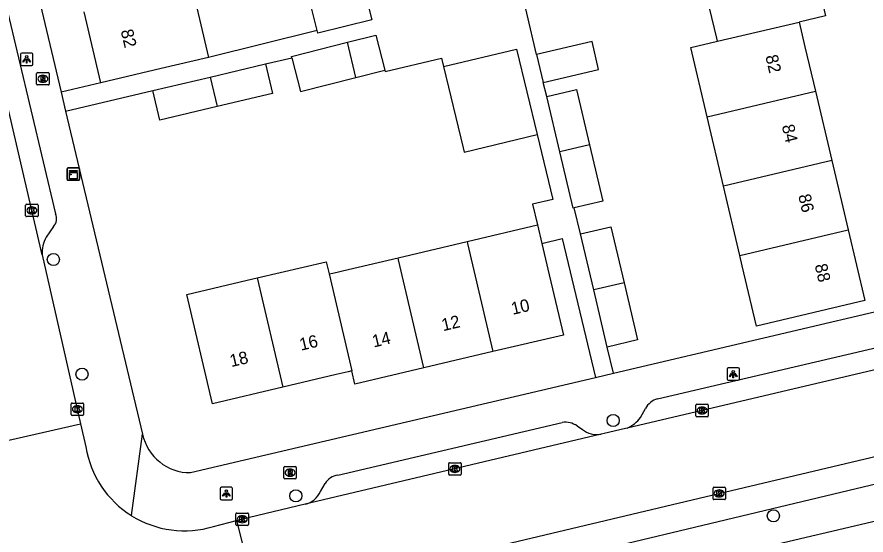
# Model space of a CAD drawing. Extents: x 158038 to 159242, y 380133 to 381214.
# Drawn here: x 158791.9 to 158860.4, y 380936.2 to 380978 of the extents above; entities that cross this region are included whole.
import ezdxf

# ---------------------------------------------------------------- set-up
doc = ezdxf.new("R2010")
doc.units = 0
for name, color, linetype in [('IMGEO_Boom', 7, 'Continuous'), ('IMGEO_Kast', 7, 'Continuous'), ('IMGEO_Kolk', 7, 'Continuous'), ('IMGEO_Lichtpunt', 7, 'Continuous'), ('IMGEO_Pand', 7, 'Continuous'), ('IMGEO_Pand_nummerreeks', 7, 'Continuous'), ('IMGEO_Rijbaan_lokaal_gesloten', 7, 'Continuous'), ('IMGEO_Rijbaan_lokaal_open', 7, 'Continuous'), ('IMGEO_Rioolput', 7, 'Continuous'), ('IMGEO_Voetpad_open', 7, 'Continuous')]:
    doc.layers.add(name, color=color, linetype=linetype)

msp = doc.modelspace()

# ---------------------------------------------------------------- linework, layer by layer
at = {"layer": 'IMGEO_Boom'}
for centre in [(158794.868, 380958.458), (158797.178, 380949.207), (158840.008, 380945.478), (158814.413, 380939.408), (158852.923, 380937.79)]:
    msp.add_circle(centre, 0.489, dxfattribs=at)
at = {"layer": 'IMGEO_Kast'}
for p, q in [((158795.983, 380964.913), (158795.983, 380965.754)), ((158795.983, 380965.754), (158795.983, 380964.913)), ((158796.058, 380965.838), (158796.899, 380965.838)), ((158796.899, 380965.838), (158796.058, 380965.838)), ((158796.983, 380965.763), (158796.983, 380964.922)), ((158796.983, 380964.922), (158796.983, 380965.763)), ((158796.908, 380964.838), (158796.067, 380964.838)), ((158796.067, 380964.838), (158796.908, 380964.838))]:
    msp.add_line(p, q, dxfattribs=at)
for points in [[(158796.178, 380965.628), (158796.778, 380965.628), (158796.778, 380965.543), (158796.178, 380965.543), (158796.178, 380965.628)], [(158796.178, 380965.453), (158796.778, 380965.453), (158796.778, 380964.964), (158796.178, 380964.964), (158796.178, 380965.453)]]:
    msp.add_lwpolyline(points, dxfattribs=at)
msp.add_circle((158796.262, 380965.302), 0.0377, dxfattribs=at)
for centre, start, end in [((158796.061, 380965.76), 92.4484, 184.28452), ((158796.061, 380965.76), 92.4484, 184.28452), ((158796.905, 380965.76), 2.4484, 94.28452), ((158796.905, 380965.76), 2.4484, 94.28452), ((158796.061, 380964.916), 182.4484, 274.28452), ((158796.061, 380964.916), 182.4484, 274.28452), ((158796.905, 380964.916), 272.4484, 4.28452), ((158796.905, 380964.916), 272.4484, 4.28452)]:
    msp.add_arc(centre, 0.0779, start, end, dxfattribs=at)
at = {"layer": 'IMGEO_Kolk'}
for p, q in [((158792.632, 380961.982), (158792.632, 380962.834)), ((158792.707, 380962.908), (158793.559, 380962.908)), ((158793.12, 380962.688), (158793.145, 380962.688)), ((158793.633, 380962.834), (158793.633, 380961.982)), ((158793.143, 380962.128), (158793.118, 380962.128)), ((158793.559, 380961.908), (158792.707, 380961.908)), ((158796.376, 380946.882), (158797.228, 380946.882)), ((158796.301, 380945.956), (158796.301, 380946.808)), ((158796.789, 380946.662), (158796.814, 380946.662)), ((158797.302, 380946.808), (158797.302, 380945.956)), ((158846.673, 380945.856), (158846.673, 380946.708)), ((158846.748, 380946.782), (158847.6, 380946.782)), ((158847.161, 380946.562), (158847.186, 380946.562)), ((158847.674, 380946.708), (158847.674, 380945.856)), ((158797.228, 380945.882), (158796.376, 380945.882)), ((158796.812, 380946.102), (158796.787, 380946.102)), ((158847.6, 380945.782), (158846.748, 380945.782)), ((158847.184, 380946.002), (158847.159, 380946.002)), ((158826.741, 380941.146), (158826.741, 380941.998)), ((158826.816, 380942.072), (158827.668, 380942.072)), ((158827.229, 380941.852), (158827.254, 380941.852)), ((158827.742, 380941.998), (158827.742, 380941.146)), ((158827.668, 380941.072), (158826.816, 380941.072)), ((158827.252, 380941.292), (158827.227, 380941.292)), ((158848.13, 380940.098), (158848.982, 380940.098)), ((158848.055, 380939.172), (158848.055, 380940.024)), ((158848.543, 380939.878), (158848.568, 380939.878)), ((158849.056, 380940.024), (158849.056, 380939.172)), ((158848.982, 380939.098), (158848.13, 380939.098)), ((158848.566, 380939.318), (158848.541, 380939.318)), ((158809.666, 380938.015), (158810.518, 380938.015)), ((158809.591, 380937.089), (158809.591, 380937.941)), ((158810.079, 380937.795), (158810.104, 380937.795)), ((158810.592, 380937.941), (158810.592, 380937.089)), ((158810.518, 380937.015), (158809.666, 380937.015)), ((158810.102, 380937.235), (158810.077, 380937.235))]:
    msp.add_line(p, q, dxfattribs=at)
for points in [[(158792.632, 380961.982), (158792.632, 380962.834)], [(158792.707, 380962.908), (158793.559, 380962.908)], [(158793.633, 380962.834), (158793.633, 380961.982)], [(158792.953, 380962.608), (158793.076, 380962.608), (158793.076, 380962.457), (158793.206, 380962.608), (158793.37, 380962.608), (158793.224, 380962.457), (158793.377, 380962.208), (158793.225, 380962.208), (158793.14, 380962.372), (158793.076, 380962.305), (158793.076, 380962.208), (158792.953, 380962.208), (158792.953, 380962.608)], [(158793.559, 380961.908), (158792.707, 380961.908)], [(158796.376, 380946.882), (158797.228, 380946.882)], [(158796.301, 380945.956), (158796.301, 380946.808)], [(158796.622, 380946.582), (158796.745, 380946.582), (158796.745, 380946.431), (158796.875, 380946.582), (158797.039, 380946.582), (158796.893, 380946.431), (158797.046, 380946.182), (158796.894, 380946.182), (158796.809, 380946.346), (158796.745, 380946.279), (158796.745, 380946.182), (158796.622, 380946.182), (158796.622, 380946.582)], [(158797.302, 380946.808), (158797.302, 380945.956)], [(158846.673, 380945.856), (158846.673, 380946.708)], [(158846.748, 380946.782), (158847.6, 380946.782)], [(158846.994, 380946.482), (158847.117, 380946.482), (158847.117, 380946.331), (158847.247, 380946.482), (158847.411, 380946.482), (158847.265, 380946.331), (158847.418, 380946.082), (158847.266, 380946.082), (158847.181, 380946.246), (158847.117, 380946.179), (158847.117, 380946.082), (158846.994, 380946.082), (158846.994, 380946.482)], [(158847.674, 380946.708), (158847.674, 380945.856)], [(158797.228, 380945.882), (158796.376, 380945.882)], [(158847.6, 380945.782), (158846.748, 380945.782)], [(158826.741, 380941.146), (158826.741, 380941.998)], [(158826.816, 380942.072), (158827.668, 380942.072)], [(158827.062, 380941.772), (158827.185, 380941.772), (158827.185, 380941.621), (158827.315, 380941.772), (158827.479, 380941.772), (158827.333, 380941.621), (158827.486, 380941.372), (158827.334, 380941.372), (158827.249, 380941.536), (158827.185, 380941.469), (158827.185, 380941.372), (158827.062, 380941.372), (158827.062, 380941.772)], [(158827.742, 380941.998), (158827.742, 380941.146)], [(158827.668, 380941.072), (158826.816, 380941.072)], [(158848.13, 380940.098), (158848.982, 380940.098)], [(158848.055, 380939.172), (158848.055, 380940.024)], [(158848.376, 380939.798), (158848.499, 380939.798), (158848.499, 380939.647), (158848.629, 380939.798), (158848.793, 380939.798), (158848.647, 380939.647), (158848.8, 380939.398), (158848.648, 380939.398), (158848.563, 380939.562), (158848.499, 380939.495), (158848.499, 380939.398), (158848.376, 380939.398), (158848.376, 380939.798)], [(158849.056, 380940.024), (158849.056, 380939.172)], [(158848.982, 380939.098), (158848.13, 380939.098)], [(158809.666, 380938.015), (158810.518, 380938.015)], [(158809.591, 380937.089), (158809.591, 380937.941)], [(158809.912, 380937.715), (158810.035, 380937.715), (158810.035, 380937.564), (158810.165, 380937.715), (158810.329, 380937.715), (158810.183, 380937.564), (158810.336, 380937.315), (158810.184, 380937.315), (158810.099, 380937.479), (158810.035, 380937.412), (158810.035, 380937.315), (158809.912, 380937.315), (158809.912, 380937.715)], [(158810.592, 380937.941), (158810.592, 380937.089)], [(158810.518, 380937.015), (158809.666, 380937.015)]]:
    msp.add_lwpolyline(points, dxfattribs=at)
for centre, start, end in [((158792.709, 380962.832), 91.55205, 178.44795), ((158792.709, 380962.832), 91.55205, 178.44795), ((158793.557, 380962.832), 1.55205, 88.44795), ((158793.557, 380962.832), 1.55205, 88.44795), ((158792.709, 380961.984), 181.55205, 268.44795), ((158792.709, 380961.984), 181.55205, 268.44795), ((158793.557, 380961.984), 271.55205, 358.44795), ((158793.557, 380961.984), 271.55205, 358.44795), ((158796.378, 380946.806), 91.55205, 178.44795), ((158796.378, 380946.806), 91.55205, 178.44795), ((158797.226, 380946.806), 1.55205, 88.44795), ((158797.226, 380946.806), 1.55205, 88.44795), ((158846.75, 380946.706), 91.55205, 178.44795), ((158846.75, 380946.706), 91.55205, 178.44795), ((158847.598, 380946.706), 1.55205, 88.44795), ((158847.598, 380946.706), 1.55205, 88.44795), ((158796.378, 380945.958), 181.55205, 268.44795), ((158796.378, 380945.958), 181.55205, 268.44795), ((158797.226, 380945.958), 271.55205, 358.44795), ((158797.226, 380945.958), 271.55205, 358.44795), ((158846.75, 380945.858), 181.55205, 268.44795), ((158846.75, 380945.858), 181.55205, 268.44795), ((158847.598, 380945.858), 271.55205, 358.44795), ((158847.598, 380945.858), 271.55205, 358.44795), ((158826.818, 380941.996), 91.55205, 178.44795), ((158826.818, 380941.996), 91.55205, 178.44795), ((158827.666, 380941.996), 1.55205, 88.44795), ((158827.666, 380941.996), 1.55205, 88.44795), ((158826.818, 380941.148), 181.55205, 268.44795), ((158826.818, 380941.148), 181.55205, 268.44795), ((158827.666, 380941.148), 271.55205, 358.44795), ((158827.666, 380941.148), 271.55205, 358.44795), ((158848.132, 380940.022), 91.55205, 178.44795), ((158848.132, 380940.022), 91.55205, 178.44795), ((158848.98, 380940.022), 1.55205, 88.44795), ((158848.98, 380940.022), 1.55205, 88.44795), ((158848.132, 380939.174), 181.55205, 268.44795), ((158848.132, 380939.174), 181.55205, 268.44795), ((158848.98, 380939.174), 271.55205, 358.44795), ((158848.98, 380939.174), 271.55205, 358.44795), ((158809.668, 380937.939), 91.55205, 178.44795), ((158809.668, 380937.939), 91.55205, 178.44795), ((158810.516, 380937.939), 1.55205, 88.44795), ((158810.516, 380937.939), 1.55205, 88.44795), ((158809.668, 380937.091), 181.55205, 268.44795), ((158809.668, 380937.091), 181.55205, 268.44795), ((158810.516, 380937.091), 271.55205, 358.44795), ((158810.516, 380937.091), 271.55205, 358.44795)]:
    msp.add_arc(centre, 0.0765, start, end, dxfattribs=at)
for centre, major_axis, ratio, start_param, end_param in [((158793.119, 380962.408), (-0.387, 0.002), 0.722429, 4.712389, 7.853982), ((158793.144, 380962.408), (-0.39, 0.002), 0.717154, 1.570796, 4.712389), ((158796.788, 380946.382), (-0.387, 0.002), 0.722429, 4.712389, 7.853982), ((158796.813, 380946.382), (-0.39, 0.002), 0.717154, 1.570796, 4.712389), ((158847.16, 380946.282), (-0.387, 0.002), 0.722429, 4.712389, 7.853982), ((158847.185, 380946.282), (-0.39, 0.002), 0.717154, 1.570796, 4.712389), ((158827.228, 380941.572), (-0.387, 0.002), 0.722429, 4.712389, 7.853982), ((158827.253, 380941.572), (-0.39, 0.002), 0.717154, 1.570796, 4.712389), ((158848.542, 380939.598), (-0.387, 0.002), 0.722429, 4.712389, 7.853982), ((158848.567, 380939.598), (-0.39, 0.002), 0.717154, 1.570796, 4.712389), ((158810.078, 380937.515), (-0.387, 0.002), 0.722429, 4.712389, 7.853982), ((158810.103, 380937.515), (-0.39, 0.002), 0.717154, 1.570796, 4.712389)]:
    msp.add_ellipse(centre, major_axis=major_axis, ratio=ratio, start_param=start_param, end_param=end_param, dxfattribs=at)
at = {"layer": 'IMGEO_Lichtpunt'}
for p, q in [((158792.217, 380974.991), (158792.217, 380974.184)), ((158792.217, 380974.991), (158792.217, 380974.184)), ((158793.119, 380975.086), (158792.311, 380975.086)), ((158793.119, 380975.086), (158792.311, 380975.086)), ((158793.213, 380974.184), (158793.213, 380974.991)), ((158793.213, 380974.184), (158793.213, 380974.991)), ((158792.311, 380974.09), (158793.119, 380974.09)), ((158792.311, 380974.09), (158793.119, 380974.09)), ((158849.184, 380949.62), (158849.184, 380948.813)), ((158849.184, 380949.62), (158849.184, 380948.813)), ((158850.086, 380949.715), (158849.278, 380949.715)), ((158850.086, 380949.715), (158849.278, 380949.715)), ((158850.18, 380948.813), (158850.18, 380949.62)), ((158850.18, 380948.813), (158850.18, 380949.62)), ((158849.278, 380948.719), (158850.086, 380948.719)), ((158849.278, 380948.719), (158850.086, 380948.719)), ((158809.223, 380940.088), (158808.415, 380940.088)), ((158809.223, 380940.088), (158808.415, 380940.088)), ((158808.321, 380939.993), (158808.321, 380939.186)), ((158808.321, 380939.993), (158808.321, 380939.186)), ((158809.317, 380939.186), (158809.317, 380939.993)), ((158809.317, 380939.186), (158809.317, 380939.993)), ((158808.415, 380939.092), (158809.223, 380939.092)), ((158808.415, 380939.092), (158809.223, 380939.092))]:
    msp.add_line(p, q, dxfattribs=at)
for points in [[(158792.591, 380974.655), (158792.63, 380974.627), (158792.442, 380974.365), (158792.404, 380974.392), (158792.591, 380974.655)], [(158792.693, 380974.607), (158792.74, 380974.607), (158792.74, 380974.285), (158792.693, 380974.285), (158792.693, 380974.607)], [(158792.803, 380974.627), (158792.841, 380974.654), (158793.028, 380974.392), (158792.989, 380974.364), (158792.803, 380974.627)], [(158849.558, 380949.284), (158849.597, 380949.256), (158849.409, 380948.994), (158849.371, 380949.021), (158849.558, 380949.284)], [(158849.66, 380949.236), (158849.707, 380949.236), (158849.707, 380948.914), (158849.66, 380948.914), (158849.66, 380949.236)], [(158849.77, 380949.256), (158849.808, 380949.283), (158849.995, 380949.021), (158849.956, 380948.993), (158849.77, 380949.256)], [(158808.695, 380939.657), (158808.734, 380939.629), (158808.546, 380939.367), (158808.508, 380939.394), (158808.695, 380939.657)], [(158808.797, 380939.609), (158808.844, 380939.609), (158808.844, 380939.287), (158808.797, 380939.287), (158808.797, 380939.609)], [(158808.907, 380939.629), (158808.945, 380939.656), (158809.132, 380939.394), (158809.093, 380939.366), (158808.907, 380939.629)]]:
    msp.add_lwpolyline(points, dxfattribs=at)
for centre in [(158792.716, 380974.789), (158849.683, 380949.418), (158808.82, 380939.791)]:
    msp.add_circle(centre, 0.0994, dxfattribs=at)
for centre, start, end in [((158792.311, 380974.991), 90, 180), ((158792.311, 380974.991), 90, 180), ((158793.119, 380974.991), 0, 90), ((158793.119, 380974.991), 0, 90), ((158792.311, 380974.184), 180, 270), ((158792.311, 380974.184), 180, 270), ((158793.119, 380974.184), 270, 0), ((158793.119, 380974.184), 270, 360), ((158849.278, 380949.62), 90, 180), ((158849.278, 380949.62), 90, 180), ((158850.086, 380949.62), 0, 90), ((158850.086, 380949.62), 0, 90), ((158849.278, 380948.813), 180, 270), ((158849.278, 380948.813), 180, 270), ((158850.086, 380948.813), 270, 0), ((158850.086, 380948.813), 270, 360), ((158808.415, 380939.993), 90, 180), ((158808.415, 380939.993), 90, 180), ((158809.223, 380939.993), 0, 90), ((158809.223, 380939.993), 0, 90), ((158808.415, 380939.186), 180, 270), ((158808.415, 380939.186), 180, 270), ((158809.223, 380939.186), 270, 0), ((158809.223, 380939.186), 270, 360)]:
    msp.add_arc(centre, 0.0946, start, end, dxfattribs=at)
at = {"layer": 'IMGEO_Pand'}
for points in [[(158855.799, 380983.676), (158857.116, 380978.093), (158854.989, 380977.591)], [(158848.415, 380976.038), (158848.357, 380976.286), (158847.779, 380978.737), (158847.098, 380981.623)], [(158806.031, 380980.469), (158807.385, 380974.744)], [(158816.133, 380976.92), (158815.551, 380979.261), (158819.9, 380980.342)], [(158819.9, 380980.342), (158820.54, 380977.77), (158816.191, 380976.688), (158816.133, 380976.92)], [(158798.692, 380972.688), (158797.34, 380978.405)], [(158848.415, 380976.038), (158854.989, 380977.591)], [(158854.989, 380977.591), (158855.076, 380977.223), (158855.459, 380975.599), (158856.307, 380972.007)], [(158818.591, 380975.958), (158820.88, 380976.538), (158821.595, 380973.711)], [(158814.097, 380974.71), (158814.071, 380974.814), (158818.591, 380975.958)], [(158819.257, 380973.119), (158818.591, 380975.958)], [(158834.349, 380972.725), (158838.832, 380973.776), (158838.308, 380976.014), (158833.824, 380974.963)], [(158847.584, 380969.947), (158846.267, 380975.531), (158848.415, 380976.038)], [(158826.336, 380973.999), (158832.216, 380975.414), (158833.873, 380968.529)], [(158833.824, 380974.963), (158834.349, 380972.725)], [(158807.385, 380974.744), (158803.558, 380973.839), (158798.692, 380972.688)], [(158814.097, 380974.71), (158814.787, 380971.988), (158819.257, 380973.119)], [(158807.508, 380973.153), (158811.982, 380974.21)], [(158811.982, 380974.21), (158812.543, 380971.835), (158808.065, 380970.776)], [(158819.257, 380973.119), (158821.595, 380973.711)], [(158826.336, 380973.999), (158827.91, 380967.463), (158827.994, 380967.114), (158833.873, 380968.529)], [(158802.898, 380972.063), (158807.508, 380973.153)], [(158807.508, 380973.153), (158808.065, 380970.776)], [(158808.065, 380970.776), (158803.459, 380969.687), (158802.898, 380972.063)], [(158834.66, 380971.599), (158837.051, 380972.16), (158838.095, 380967.706)], [(158835.705, 380967.142), (158834.66, 380971.599)], [(158847.584, 380969.947), (158856.307, 380972.007)], [(158856.307, 380972.007), (158857.625, 380966.423)], [(158848.902, 380964.364), (158847.584, 380969.947)], [(158838.095, 380967.706), (158835.705, 380967.142)], [(158838.095, 380967.706), (158839.163, 380963.152), (158836.863, 380962.613)], [(158836.863, 380962.613), (158836.772, 380962.592), (158835.705, 380967.142)], [(158857.625, 380966.423), (158848.902, 380964.364)], [(158857.625, 380966.423), (158858.943, 380960.84)], [(158850.219, 380958.78), (158848.902, 380964.364)], [(158828.226, 380959.903), (158833.904, 380961.237)], [(158833.904, 380961.237), (158834.255, 380959.744)], [(158837.383, 380960.522), (158839.828, 380961.096), (158840.889, 380956.577)], [(158858.943, 380960.84), (158860.289, 380955.138), (158851.565, 380953.079), (158850.416, 380957.946), (158850.219, 380958.78)], [(158850.219, 380958.78), (158858.943, 380960.84)], [(158822.664, 380958.596), (158828.226, 380959.903)], [(158828.226, 380959.903), (158828.266, 380959.732), (158830.309, 380951.023)], [(158838.445, 380956), (158837.383, 380960.522)], [(158834.255, 380959.744), (158834.846, 380957.226), (158835.99, 380952.358), (158830.309, 380951.023)], [(158817.101, 380957.289), (158817.403, 380957.36), (158818.647, 380957.652), (158822.664, 380958.596)], [(158824.747, 380949.716), (158822.705, 380958.421), (158822.664, 380958.596)], [(158811.306, 380956.965), (158816.87, 380958.272), (158817.101, 380957.289)], [(158817.101, 380957.289), (158818.935, 380949.472)], [(158813.371, 380948.164), (158807.692, 380946.83), (158805.624, 380955.63), (158810.498, 380956.775), (158811.306, 380956.965)], [(158811.306, 380956.965), (158813.371, 380948.164)], [(158840.889, 380956.577), (158838.445, 380956)], [(158840.889, 380956.577), (158841.972, 380951.968), (158839.527, 380951.394)], [(158839.527, 380951.394), (158838.445, 380956)], [(158830.309, 380951.023), (158824.747, 380949.716)], [(158824.747, 380949.716), (158819.184, 380948.409), (158818.935, 380949.472)], [(158818.935, 380949.472), (158818.639, 380949.402), (158817.668, 380949.174), (158813.371, 380948.164)]]:
    msp.add_lwpolyline(points, dxfattribs=at)
at = {"layer": 'IMGEO_Rijbaan_lokaal_gesloten'}
for points in [[(158793.966, 380958.834), (158786.853, 380989.424)], [(158793.966, 380958.834), (158797.067, 380945.211)], [(158865.105, 380950.511), (158841.127, 380944.858)], [(158816.171, 380931.902), (158848.511, 380939.588), (158870.998, 380944.905)], [(158841.127, 380944.858), (158841.01, 380944.828), (158839.282, 380944.418), (158839.043, 380944.362)], [(158839.043, 380944.362), (158815.181, 380938.718)], [(158815.181, 380938.718), (158810.012, 380937.495), (158809.64, 380937.402)]]:
    msp.add_lwpolyline(points, dxfattribs=at)
at = {"layer": 'IMGEO_Rijbaan_lokaal_open'}
for points in [[(158790.301, 380943.669), (158797.067, 380945.211)], [(158797.067, 380945.211), (158797.489, 380943.357)], [(158807.779, 380936.937), (158809.64, 380937.402)], [(158809.64, 380937.402), (158811.317, 380930.721)]]:
    msp.add_lwpolyline(points, dxfattribs=at)
for centre, radius, start, end in [((158805.427, 380944.624), 8.039, 189.06933, 238.03893), ((158805.428, 380944.627), 8.042, 238.04725, 287.00097)]:
    msp.add_arc(centre, radius, start, end, dxfattribs=at)
at = {"layer": 'IMGEO_Rioolput'}
for p, q in [((158793.519, 380972.592), (158793.519, 380973.444)), ((158793.594, 380973.518), (158794.446, 380973.518)), ((158794.007, 380973.298), (158794.032, 380973.298)), ((158794.52, 380973.444), (158794.52, 380972.592)), ((158794.446, 380972.518), (158793.594, 380972.518)), ((158794.03, 380972.738), (158794.005, 380972.738)), ((158813.454, 380940.844), (158813.454, 380941.696)), ((158813.529, 380941.77), (158814.381, 380941.77)), ((158813.942, 380941.55), (158813.967, 380941.55)), ((158814.455, 380941.696), (158814.455, 380940.844)), ((158814.381, 380940.77), (158813.529, 380940.77)), ((158813.965, 380940.99), (158813.94, 380940.99))]:
    msp.add_line(p, q, dxfattribs=at)
for points in [[(158793.519, 380972.592), (158793.519, 380973.444)], [(158793.594, 380973.518), (158794.446, 380973.518)], [(158794.108, 380973.216), (158793.856, 380973.218), (158793.856, 380972.818)], [(158793.856, 380972.818), (158793.98, 380972.818), (158793.98, 380972.98), (158793.991, 380972.98)], [(158794.034, 380973.137), (158793.98, 380973.137), (158793.98, 380973.056)], [(158793.98, 380973.056), (158794.032, 380973.056)], [(158794.038, 380972.951), (158794.109, 380972.818), (158794.249, 380972.818), (158794.184, 380972.944)], [(158794.52, 380973.444), (158794.52, 380972.592)], [(158794.446, 380972.518), (158793.594, 380972.518)], [(158813.454, 380940.844), (158813.454, 380941.696)], [(158813.529, 380941.77), (158814.381, 380941.77)], [(158814.043, 380941.468), (158813.791, 380941.47), (158813.791, 380941.07)], [(158814.455, 380941.696), (158814.455, 380940.844)], [(158814.381, 380940.77), (158813.529, 380940.77)], [(158813.791, 380941.07), (158813.915, 380941.07), (158813.915, 380941.232), (158813.926, 380941.232)], [(158813.969, 380941.389), (158813.915, 380941.389), (158813.915, 380941.308)], [(158813.915, 380941.308), (158813.967, 380941.308)], [(158813.973, 380941.203), (158814.044, 380941.07), (158814.184, 380941.07), (158814.119, 380941.196)]]:
    msp.add_lwpolyline(points, dxfattribs=at)
for centre, radius, start, end in [((158793.596, 380973.442), 0.0765, 91.55205, 178.44795), ((158793.596, 380973.442), 0.0765, 91.55205, 178.44795), ((158793.99, 380972.927), 0.0533, 26.02933, 88.69889), ((158794.016, 380973.245), 0.19, 274.7715, 282.96867), ((158794.04, 380973.041), 0.0964, 77.00612, 93.18647), ((158794.054, 380973.098), 0.0378, 276.66336, 79.67722), ((158794.107, 380973.106), 0.109, 350.36119, 89.41601), ((158794.105, 380973.106), 0.112, 277.58423, 350.98172), ((158794.089, 380972.891), 0.108, 29.51342, 73.79051), ((158794.444, 380973.442), 0.0765, 1.55205, 88.44795), ((158794.444, 380973.442), 0.0765, 1.55205, 88.44795), ((158793.596, 380972.594), 0.0765, 181.55205, 268.44795), ((158793.596, 380972.594), 0.0765, 181.55205, 268.44795), ((158794.444, 380972.594), 0.0765, 271.55205, 358.44795), ((158794.444, 380972.594), 0.0765, 271.55205, 358.44795), ((158813.531, 380941.694), 0.0765, 91.55205, 178.44795), ((158813.531, 380941.694), 0.0765, 91.55205, 178.44795), ((158814.042, 380941.358), 0.109, 350.36119, 89.41601), ((158814.379, 380941.694), 0.0765, 1.55205, 88.44795), ((158814.379, 380941.694), 0.0765, 1.55205, 88.44795), ((158813.531, 380940.846), 0.0765, 181.55205, 268.44795), ((158813.531, 380940.846), 0.0765, 181.55205, 268.44795), ((158813.925, 380941.179), 0.0533, 26.02933, 88.69889), ((158813.951, 380941.497), 0.19, 274.7715, 282.96867), ((158813.975, 380941.293), 0.0964, 77.00612, 93.18647), ((158813.989, 380941.35), 0.0378, 276.66336, 79.67722), ((158814.04, 380941.358), 0.112, 277.58423, 350.98172), ((158814.024, 380941.143), 0.108, 29.51342, 73.79051), ((158814.379, 380940.846), 0.0765, 271.55205, 358.44795), ((158814.379, 380940.846), 0.0765, 271.55205, 358.44795)]:
    msp.add_arc(centre, radius, start, end, dxfattribs=at)
for centre, major_axis, ratio, start_param, end_param in [((158794.006, 380973.018), (-0.387, 0.002), 0.722429, 4.712389, 7.853982), ((158794.031, 380973.018), (-0.39, 0.002), 0.717154, 1.570796, 4.712389), ((158813.941, 380941.27), (-0.387, 0.002), 0.722429, 4.712389, 7.853982), ((158813.966, 380941.27), (-0.39, 0.002), 0.717154, 1.570796, 4.712389)]:
    msp.add_ellipse(centre, major_axis=major_axis, ratio=ratio, start_param=start_param, end_param=end_param, dxfattribs=at)
at = {"layer": 'IMGEO_Voetpad_open'}
for points in [[(158788.809, 381000), (158795.492, 380971.931)], [(158789.045, 380987.304), (158795.035, 380962.138)], [(158833.824, 380974.963), (158833.041, 380978.304), (158832.322, 380981.37), (158833.255, 380981.588)], [(158816.133, 380976.92), (158807.385, 380974.744)], [(158811.982, 380974.21), (158814.097, 380974.71)], [(158821.595, 380973.711), (158821.624, 380973.597), (158826.173, 380974.676), (158826.336, 380973.999)], [(158798.692, 380972.688), (158795.492, 380971.931)], [(158834.66, 380971.599), (158834.349, 380972.725)], [(158795.492, 380971.931), (158795.857, 380970.398)], [(158795.857, 380970.398), (158802.898, 380972.063)], [(158795.857, 380970.398), (158802.054, 380944.373)], [(158833.873, 380968.529), (158835.134, 380963.287), (158833.512, 380962.906), (158833.904, 380961.237)], [(158837.383, 380960.522), (158836.863, 380962.613)], [(158794.873, 380961.111), (158794.294, 380960.24)], [(158834.255, 380959.744), (158835.892, 380960.138), (158838.586, 380948.942)], [(158840.023, 380949.28), (158864.283, 380954.98), (158865.857, 380957.458)], [(158840.023, 380949.28), (158839.527, 380951.394)], [(158843.573, 380947.219), (158861.831, 380951.501)], [(158805.931, 380941.27), (158838.586, 380948.942)], [(158838.586, 380948.942), (158840.023, 380949.28)], [(158842.213, 380945.721), (158842.601, 380946.453)], [(158817.796, 380941.077), (158835.901, 380945.324)], [(158837.091, 380945.033), (158837.52, 380944.762)], [(158801.172, 380937.804), (158802.054, 380944.373)], [(158867.59, 380941.875), (158820.144, 380930.544), (158819.983, 380930.525), (158819.776, 380930.517), (158819.57, 380930.528), (158819.366, 380930.557), (158819.165, 380930.604), (158818.969, 380930.669), (158818.78, 380930.751), (158818.599, 380930.85), (158817.804, 380931.416), (158817.612, 380931.542), (158817.409, 380931.651), (158817.197, 380931.742), (158816.978, 380931.813), (158816.754, 380931.864), (158816.526, 380931.895), (158816.296, 380931.905), (158816.171, 380931.902)], [(158816.399, 380939.745), (158816.774, 380940.401)], [(158872.047, 380939.926), (158851.456, 380935.076)]]:
    msp.add_lwpolyline(points, dxfattribs=at)
for centre, radius, start, end in [((158794.232, 380961.738), 0.897, 315.62292, 26.44902), ((158796.146, 380959.067), 2.192, 147.64489, 186.09222), ((158844.04, 380945.626), 1.66, 106.35561, 150.12526), ((158840.051, 380947.327), 2.693, 293.54788, 323.39759), ((158836.129, 380943.676), 1.663, 54.64861, 97.86876), ((158805.89, 380945.193), 3.923, 192.06171, 270.59344), ((158838.724, 380946.247), 1.912, 230.96145, 279.60699), ((158818.08, 380939.537), 1.566, 100.4541, 146.51104), ((158814.72, 380940.5), 1.841, 284.49301, 335.78119)]:
    msp.add_arc(centre, radius, start, end, dxfattribs=at)

# ---------------------------------------------------------------- texts
at = {"layer": 'IMGEO_Pand_nummerreeks'}
for s, rotation, p in [('82', 283.30221, (158800.288, 380976.89)), ('82', 283.28095, (158852.269, 380974.837)), ('84', 283.28112, (158853.594, 380969.222)), ('86', 283.28112, (158854.919, 380963.608)), ('88', 283.28112, (158856.245, 380957.992)), ('10', 13.21814, (158831.9, 380953.986)), ('12', 13.22062, (158826.292, 380952.668)), ('16', 13.22387, (158814.832, 380951.096)), ('14', 13.21814, (158820.693, 380951.353)), ('18', 13.2225, (158809.213, 380949.777))]:
    msp.add_text(s, height=1, rotation=rotation, dxfattribs=at).set_placement(p)

doc.saveas('drawing.dxf')
